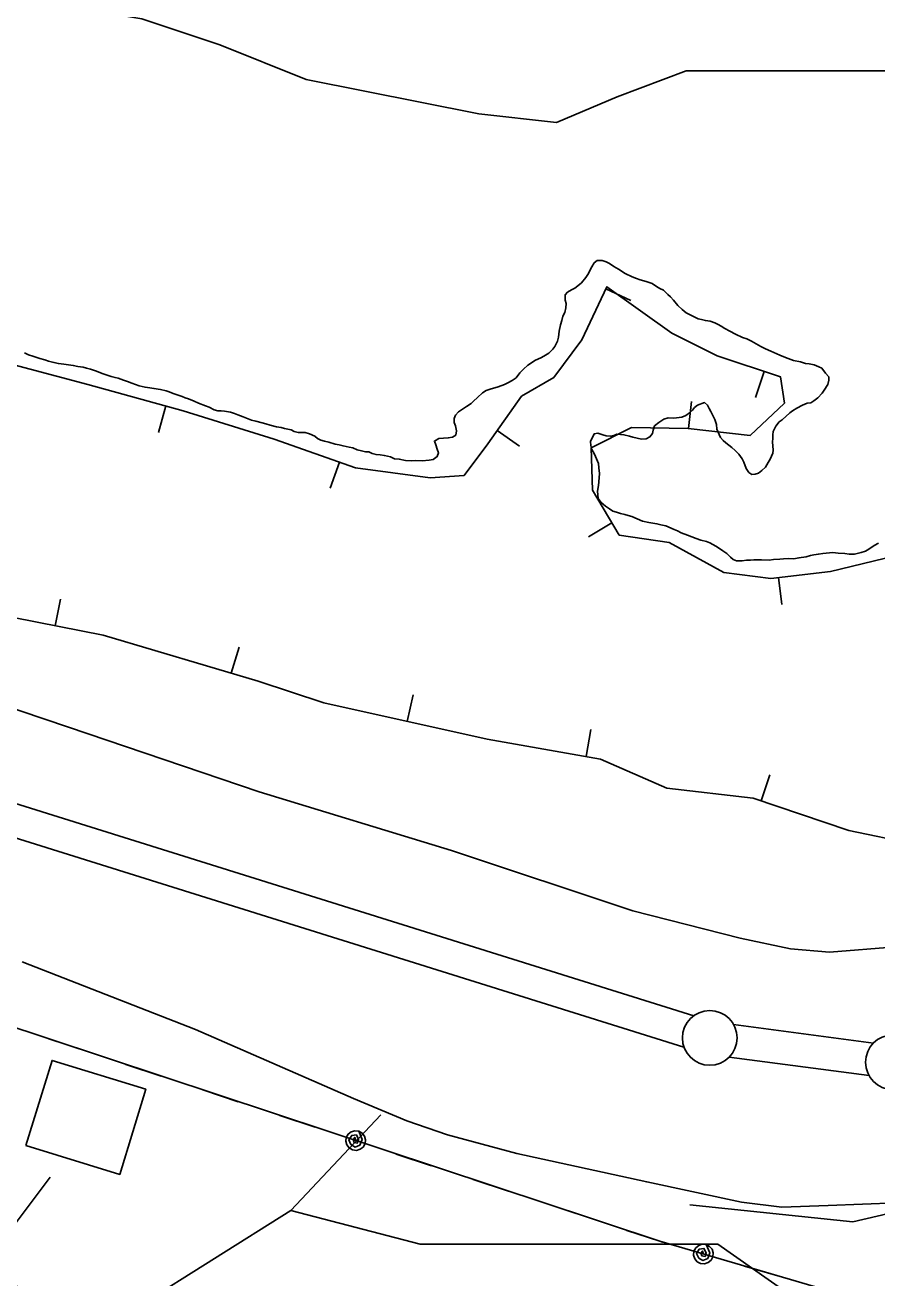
# Model space of a CAD drawing. Extents: x 3187622 to 3225504, y 800805 to 826213.
# Drawn here: x 3210412 to 3211189, y 807454 to 808598 of the extents above; entities that cross this region are included whole.
import ezdxf

# ---------------------------------------------------------------- set-up
doc = ezdxf.new("R2010")
doc.units = 0
for name, color, linetype in [('V-BLDG-OTLN', 7, 'Continuous'), ('V-BORW-LINE', 7, 'Continuous'), ('V-LEVE-TOET', 7, 'Continuous'), ('V-ROAD-CNTR', 7, 'Continuous'), ('V-SITE-VEGE', 7, 'Continuous'), ('V-SURV-LINE', 7, 'Continuous'), ('V-TOPO-SHOR', 7, 'Continuous'), ('V-UTIL-LINE', 7, 'Continuous')]:
    doc.layers.add(name, color=color, linetype=linetype)

msp = doc.modelspace()

# ---------------------------------------------------------------- linework, layer by layer
at = {"layer": 'V-BLDG-OTLN'}
msp.add_lwpolyline([(3210412.4, 807575.1), (3210436.2, 807652.8), (3210521.8, 807626.5), (3210498, 807548.8)], close=True, dxfattribs=at)
at = {"layer": 'V-BORW-LINE'}
for p, q in [((3210941.9, 808357.3), (3210964.6, 808346.7)), ((3211086.5, 808282), (3211078.6, 808258.2)), ((3210540.1, 808250.5), (3210533.5, 808226.3)), ((3211017.4, 808229.7), (3211020.2, 808254.6)), ((3210842.8, 808228.1), (3210863.2, 808213.6)), ((3210698.6, 808199.1), (3210690.2, 808175.5)), ((3210947.4, 808143.8), (3210926, 808131)), ((3211099.7, 808093.8), (3211102.6, 808069)), ((3210439.2, 808049.6), (3210444, 808074.1)), ((3210599.9, 808006.3), (3210607, 808030.3)), ((3210760.4, 807962.4), (3210765.9, 807986.8)), ((3210923.9, 807930.3), (3210928.2, 807954.9)), ((3211083.8, 807889.8), (3211091.7, 807913.5))]:
    msp.add_line(p, q, dxfattribs=at)
for points in [[(3212077.2, 808424.4), (3211949.1, 808354.7), (3211912.2, 808331.1), (3211849.8, 808308.6), (3211822, 808364.5), (3211788.1, 808363.6), (3211762.5, 808291.8), (3211700.4, 808246.3), (3211523.4, 808195.7), (3211347.3, 808149.6), (3211226.2, 808118.3), (3211147.1, 808099.3), (3211092.5, 808093), (3211049.7, 808098.3), (3210999.6, 808125.7), (3210954.2, 808132.5), (3210929.6, 808173.5), (3210928.4, 808212.1), (3210965.3, 808230.8), (3211017.1, 808229.8), (3211073.7, 808223.3)], [(3211073.7, 808223.3), (3211105.2, 808253), (3211101.5, 808277), (3211043.7, 808296.1), (3211002.3, 808316.9), (3210942.9, 808359.3), (3210920.1, 808310.7), (3210894.3, 808276.5), (3210864.9, 808259.3), (3210834.2, 808215.9), (3210812.4, 808186.9), (3210781.6, 808184.9), (3210713.2, 808193.9), (3210639.1, 808220.1), (3210555.8, 808246.1), (3210469, 808270), (3210387.2, 808291.7)], [(3210360.6, 808065.1), (3210482.8, 808041), (3210624.3, 807999.1), (3210684.4, 807979.4), (3210833.4, 807946.2), (3210937, 807928), (3210997.7, 807901.4), (3211076.5, 807892.2), (3211163.8, 807862.8), (3211222.6, 807850.7), (3211312.5, 807852.6), (3211386.4, 807874.7), (3211451.9, 807901.2), (3211584.8, 807940.6), (3211602.5, 807951.5), (3211740.9, 807978.1), (3211815.4, 808007.6), (3211900.9, 808049.5), (3211928.9, 808072.9), (3211955.6, 808109.9), (3212074.3, 808146.8)]]:
    msp.add_lwpolyline(points, dxfattribs=at)
at = {"layer": 'V-LEVE-TOET'}
for points in [[(3212146.5, 808039.7), (3211973.3, 807983.5), (3211811.1, 807928.2), (3211621.5, 807868.7), (3211462.4, 807818.8), (3211315.3, 807777.1), (3211269.7, 807768.8), (3211206.7, 807756.7), (3211146.1, 807751.6), (3211110.6, 807754.6), (3211064.6, 807764.5), (3210966.7, 807789.4), (3210801.1, 807844.5), (3210625.3, 807898), (3210451.3, 807957.2), (3210277.1, 808016)], [(3210408.9, 807742.9), (3210567.3, 807681.2), (3210711.5, 807618), (3210760.1, 807597.8), (3210797.4, 807584.9), (3210860.5, 807567.9), (3210979.2, 807542), (3211065.8, 807523.5), (3211102.5, 807518.9), (3211144.9, 807520.3), (3211207.7, 807522.8), (3211382.3, 807555.8), (3211525.1, 807597.8), (3211734.8, 807661.4), (3211893.6, 807702.3), (3212019.2, 807751.2), (3212141.4, 807793.4)]]:
    msp.add_lwpolyline(points, dxfattribs=at)
at = {"layer": 'V-ROAD-CNTR'}
msp.add_lwpolyline([(3210399.4, 807153), (3210421.4, 807224.1), (3210429.9, 807252.3), (3210433.1, 807267.6), (3210434.6, 807279.5), (3210435.6, 807293.3), (3210435.3, 807309.5), (3210416.7, 807391.4), (3210393.3, 807491.4), (3210434.4, 807546.2)], dxfattribs=at)
at = {"layer": 'V-SITE-VEGE'}
for points in [[(3210328.9, 808635.4), (3210518.3, 808603.8), (3210589.3, 808580.1), (3210668.2, 808548.6), (3210826, 808517), (3210897, 808509.1), (3210952.2, 808532.8), (3211015.3, 808556.5), (3211228.4, 808556.5), (3211291.5, 808572.2), (3211409.8, 808572.2), (3211465.1, 808595.9), (3211512.4, 808619.6), (3211559.7, 808635.4), (3211615, 808659.1), (3211804.3, 808698.5), (3211891.1, 808714.3), (3211946.4, 808738), (3212025.3, 808761.7), (3212104.1, 808777.5)], [(3210898.8, 808313.2), (3210899.2, 808318.8), (3210900.5, 808324.6), (3210901.6, 808328.6), (3210902.6, 808332.4), (3210904.4, 808335.9), (3210905.3, 808339.9), (3210905.8, 808343.9), (3210904.9, 808347), (3210904.7, 808352), (3210907, 808354.3), (3210910.5, 808356.5), (3210913.6, 808358), (3210916.4, 808360), (3210919.7, 808362.9), (3210923.6, 808367.7), (3210925.4, 808370.4), (3210929, 808377.5), (3210931.1, 808381), (3210933.9, 808383.2), (3210938.5, 808383.1), (3210942.2, 808382.1), (3210945.2, 808380.5), (3210949.2, 808377.9), (3210953.5, 808375.3), (3210959.5, 808371.5), (3210965.8, 808368.3), (3210969.8, 808366.8), (3210973.3, 808365.5), (3210978.8, 808364.1), (3210984.1, 808362.3), (3210988.1, 808359.5), (3210991.1, 808357.6), (3210994.6, 808356.1), (3210998.6, 808352.2), (3211000.9, 808350.2), (3211003.6, 808347.1), (3211007.8, 808342), (3211011.6, 808338.4), (3211015.3, 808335.3), (3211026.1, 808330.1), (3211029.4, 808329.3), (3211032.9, 808328.3), (3211037.2, 808327.7), (3211041.4, 808326.4), (3211044.5, 808324.8), (3211047.2, 808323.3), (3211050.5, 808321.2), (3211055, 808318.6), (3211060.2, 808316), (3211066.8, 808312.9), (3211070.8, 808311.6), (3211074.8, 808309.7), (3211083.3, 808304.8), (3211087.6, 808302.7), (3211092.6, 808300.6), (3211100.9, 808296.7), (3211105.9, 808294.7), (3211113.4, 808292), (3211119.7, 808290.7), (3211124.3, 808289.3), (3211127.5, 808288.8), (3211132.1, 808288), (3211136.3, 808286.1), (3211139.1, 808284.8), (3211142.6, 808280.5), (3211145.6, 808276.9), (3211145.5, 808273.9), (3211144.7, 808269.9), (3211141.3, 808264.9), (3211139.3, 808262.1), (3211135.4, 808257.9), (3211131.9, 808255.1), (3211129.1, 808253.2), (3211125.8, 808253), (3211121.5, 808251.2), (3211116.4, 808248.5), (3211112.3, 808246.1), (3211110, 808244.1), (3211102.8, 808237.9), (3211100.3, 808235.9), (3211097.2, 808232.1), (3211094.8, 808227.1), (3211094.3, 808224.1), (3211094.3, 808221.1), (3211094, 808217.5), (3211094.4, 808214), (3211094.6, 808210.2), (3211094.3, 808207.2), (3211092, 808201.7), (3211090.2, 808198.9), (3211087.6, 808194.6), (3211084.5, 808191.4), (3211081.4, 808189.2), (3211078.4, 808188), (3211075.1, 808187.8), (3211072.6, 808189.8), (3211069.9, 808193.4), (3211067.9, 808199.2), (3211066.5, 808202), (3211063.5, 808206.4)], [(3210525.4, 808267), (3210529.2, 808266.4), (3210535.2, 808265.3), (3210540.3, 808264.2), (3210543.3, 808263.2), (3210546.8, 808261.9), (3210551.3, 808260.3), (3210555.1, 808259.2), (3210557.9, 808257.9), (3210560.9, 808256.9), (3210565.9, 808254.8), (3210569.9, 808253), (3210576.4, 808250.6), (3210579.7, 808249.3), (3210584.2, 808247), (3210587.5, 808246.1), (3210590.5, 808245.9), (3210593.6, 808245.8), (3210599.3, 808244.7), (3210602.9, 808243.4), (3210605.9, 808242.4), (3210610.7, 808240.5), (3210615.2, 808238.7), (3210618.2, 808237.6), (3210622.2, 808236.6), (3210628, 808235), (3210631.3, 808234.2), (3210635.5, 808232.8), (3210641.1, 808231.5), (3210645.4, 808230.7), (3210648.6, 808229.9), (3210654.7, 808228.5), (3210657.4, 808227.2), (3210661, 808226.2), (3210667.3, 808226.1), (3210671.3, 808225), (3210676.1, 808222.7), (3210678.6, 808220.6), (3210681.6, 808219.3), (3210685.1, 808218.3), (3210688.9, 808217.4), (3210694.7, 808215.6), (3210698.4, 808214.8), (3210702, 808214), (3210707.5, 808212.9), (3210711, 808212.1), (3210714.8, 808210.5), (3210718.8, 808209.4), (3210722.3, 808208.6), (3210725.6, 808208.6), (3210728.6, 808207), (3210732.1, 808206), (3210735.7, 808205.9), (3210739.7, 808205.1), (3210745.3, 808204), (3210749, 808202.2), (3210753.3, 808201.9), (3210759.1, 808200.5), (3210764.1, 808200.2), (3210768.2, 808200.7), (3210774.2, 808200.3), (3210780.6, 808201), (3210784.1, 808201.5), (3210787.9, 808204.2), (3210789, 808207.7), (3210788, 808211), (3210786.8, 808214.8), (3210785.4, 808218.4), (3210789.4, 808220.8), (3210798, 808221.2), (3210801.8, 808221.9), (3210804.9, 808223.9), (3210805.4, 808227.7), (3210804.5, 808232.2), (3210803.5, 808235.3), (3210803.3, 808239.1), (3210804.6, 808242.1), (3210807.5, 808245.1), (3210814.6, 808249.8), (3210818.9, 808252.7), (3210821.2, 808254.7), (3210824.6, 808258), (3210829.2, 808262.4), (3210832.5, 808264.4), (3210836.3, 808265.9), (3210843.6, 808268), (3210849.5, 808270), (3210852.5, 808271.5), (3210856.3, 808273.7), (3210859.9, 808276.1), (3210863.5, 808280.6), (3210866.6, 808283.9), (3210870.7, 808287.6), (3210877.6, 808292.3), (3210882.4, 808294.5), (3210885.4, 808296), (3210889.8, 808298.7), (3210893.6, 808302.2), (3210895.4, 808304.7), (3210897.8, 808309.5), (3210898.8, 808313.2)], [(3210411, 808298.9), (3210414.7, 808297.1), (3210418.7, 808295.8), (3210425, 808293.9), (3210429.6, 808292.6), (3210433.1, 808291.3), (3210437.9, 808290.2), (3210442.1, 808289.1), (3210446.9, 808288.5), (3210451.2, 808288), (3210455.5, 808287.4), (3210459.8, 808286.6), (3210464.6, 808285.8), (3210467.8, 808285), (3210471.4, 808283.9), (3210476.9, 808282.3), (3210481.9, 808280.2), (3210490.2, 808277.3), (3210493.7, 808276.3), (3210496.7, 808275.7), (3210501.5, 808273.9), (3210505, 808272.8), (3210509.1, 808271.2), (3210515.8, 808268.9), (3210521.1, 808267.5), (3210525.4, 808267)], [(3211063.5, 808206.4), (3211060, 808209.9), (3211057, 808212.5), (3211051.5, 808216.9), (3211049, 808218.9), (3211046.5, 808221.5), (3211043.4, 808229.1), (3211042.9, 808233.4), (3211041.5, 808238.2), (3211037.8, 808245.4), (3211036.3, 808248.2), (3211034.6, 808251.2), (3211032.1, 808253.5), (3211025.5, 808251.1), (3211022.9, 808249.1), (3211021.1, 808246.6), (3211018.3, 808244.1), (3211015, 808241.6), (3211011.4, 808240.2), (3211006.4, 808239.5), (3211003.3, 808239.3), (3210998.8, 808239.6), (3210995, 808238.4), (3210990.2, 808235.2), (3210986.3, 808232.2), (3210985, 808228.4), (3210984.5, 808225.4), (3210982.1, 808222.1), (3210978.6, 808220.4), (3210974.5, 808220), (3210970.5, 808221.1), (3210966.5, 808221.9), (3210963.5, 808222.9), (3210958.4, 808224.2), (3210951.9, 808224.6), (3210949.1, 808223.4), (3210946, 808222.7), (3210942.3, 808223.2), (3210939.2, 808224), (3210934.7, 808225.6), (3210931.2, 808224.9), (3210928, 808217.9), (3210928.2, 808214.3), (3210929.2, 808210.8), (3210931.7, 808206.4), (3210935.1, 808197.8), (3210935.5, 808194), (3210936, 808188.7), (3210935.9, 808184.9), (3210935.3, 808177.9), (3210934.2, 808172.6), (3210934.9, 808166), (3210937.4, 808162.7), (3210941.6, 808158.8), (3210945.1, 808156.5), (3210948.4, 808154.4), (3210951.6, 808153.4), (3210955.4, 808152.1), (3210959.2, 808151.3), (3210962.2, 808150.5), (3210965.7, 808149.4), (3210975.5, 808145.2), (3210981.3, 808143.9), (3210988.6, 808142.8), (3210992.1, 808142), (3210996.7, 808141.1), (3211004.2, 808137.7), (3211007.2, 808136.4), (3211010.7, 808134.6), (3211016.5, 808132.3), (3211024.3, 808129.4), (3211028.8, 808128), (3211033.8, 808126.7), (3211036.8, 808125.4), (3211042.4, 808122.3), (3211045.6, 808120.2), (3211048.6, 808118.2), (3211052.4, 808115.6), (3211055.6, 808112.3), (3211058.1, 808110.2), (3211061.1, 808108.9), (3211066.4, 808109.1), (3211070.5, 808109.5), (3211074, 808109.7), (3211077, 808109.9), (3211080.6, 808109.9), (3211083.9, 808109.8), (3211091.2, 808109.7), (3211095, 808110.2), (3211100.8, 808110.4), (3211104.1, 808110.8), (3211108.6, 808111), (3211113.7, 808110.9), (3211118.2, 808111.6), (3211124.8, 808112.8), (3211128.9, 808114), (3211131.9, 808114.5), (3211136, 808115.2), (3211140, 808115.6), (3211149.1, 808116.5), (3211154.1, 808115.9)], [(3211154.1, 808115.9), (3211160.2, 808115.6), (3211164.2, 808115), (3211169, 808115.2), (3211175.1, 808116.6), (3211178.9, 808117.9), (3211182, 808119.8), (3211186.8, 808123), (3211190.9, 808125)]]:
    msp.add_lwpolyline(points, dxfattribs=at)
at = {"layer": 'V-SURV-LINE'}
for points in [[(3209075.5, 808302.8), (3211022.2, 807693.6)], [(3211013.2, 807665), (3209066.6, 808274.2)], [(3211058.6, 807685.6), (3211186.3, 807668.7)], [(3211182.3, 807639), (3211054.6, 807655.9)]]:
    msp.add_lwpolyline(points, dxfattribs=at)
for centre in [(3211036.8, 807673.4), (3211204.1, 807651.2)]:
    msp.add_circle(centre, 25, dxfattribs=at)
at = {"layer": 'V-TOPO-SHOR'}
for p, q in [((3210654.2, 807515.9), (3210736.3, 807603.1)), ((3210433.6, 807377.3), (3210654.2, 807515.9))]:
    msp.add_line(p, q, dxfattribs=at)
for points in [[(3211762.7, 807669.9), (3211377.8, 807541.6), (3211234.1, 807521), (3211167.4, 807505.6), (3211018.6, 807521)], [(3210654.2, 807515.9), (3210772.3, 807485.1), (3211044.2, 807485.1), (3211234.1, 807351.7), (3211275.2, 807372.2), (3211300.8, 807372.2)]]:
    msp.add_lwpolyline(points, dxfattribs=at)
at = {"layer": 'V-UTIL-LINE'}
for points in [[(3199923.1, 813594.5), (3200640, 812717.8), (3202006.1, 811098.7), (3203128.7, 810686.1), (3203334.1, 810414.1), (3203687.1, 810134), (3205008, 808523.1), (3206197, 808326.5), (3208534.5, 807926.9), (3209217.7, 808075.2), (3210991.3, 807487.7), (3211714.8, 807276.3), (3211555.1, 806654.5), (3211454.6, 806207.4)], [(3210433.4, 807672.5), (3210465.7, 807661.8)], [(3210503.7, 807649.2), (3210536, 807638.5)], [(3210573.9, 807625.9), (3210606.2, 807615.2)], [(3210644.2, 807602.7), (3210676.5, 807592)], [(3210713.5, 807579.7), (3210712.7, 807582.5), (3210711.2, 807580.6), (3210712.1, 807578), (3210714.9, 807577.4), (3210716.1, 807580.6), (3210714.1, 807584.8), (3210709.9, 807584.4), (3210707.2, 807580.3), (3210709, 807576.1), (3210712.9, 807573.8), (3210717.4, 807575.6), (3210719.4, 807580.7), (3210716.3, 807588.2), (3210712.8, 807588.7), (3210709.4, 807587.7), (3210706.7, 807585.6), (3210704.9, 807582.5), (3210704.5, 807579), (3210705.4, 807575.7), (3210707.6, 807572.9), (3210710.7, 807571.2), (3210714.1, 807570.7), (3210717.5, 807571.7), (3210720.3, 807573.8), (3210722, 807576.9), (3210722.5, 807580.4), (3210721.5, 807583.7), (3210719.4, 807586.5), (3210716.3, 807588.2)], [(3210750.5, 807567.4), (3210782.8, 807556.7)], [(3210820.7, 807544.2), (3210853, 807533.5)], [(3210891, 807520.9), (3210923.3, 807510.2)], [(3210961.2, 807497.6), (3210991.3, 807487.7), (3210993.5, 807487)], [(3211031, 807476.1), (3211030.1, 807478.8), (3211028.7, 807476.9), (3211029.6, 807474.4), (3211032.5, 807473.9), (3211033.6, 807477.1), (3211031.5, 807481.2), (3211027.2, 807480.6), (3211024.7, 807476.5), (3211026.7, 807472.4), (3211030.6, 807470.2), (3211035, 807472.1), (3211036.9, 807477.3), (3211033.5, 807484.7), (3211030, 807485), (3211026.7, 807484), (3211024, 807481.7), (3211022.3, 807478.6), (3211022, 807475.1), (3211023.1, 807471.8), (3211025.3, 807469.1), (3211028.5, 807467.4), (3211032, 807467.1), (3211035.3, 807468.2), (3211038, 807470.4), (3211039.6, 807473.6), (3211039.9, 807477.1), (3211038.9, 807480.4), (3211036.6, 807483.1), (3211033.5, 807484.7)], [(3211068.4, 807465.1), (3211101, 807455.6)]]:
    msp.add_lwpolyline(points, dxfattribs=at)

doc.saveas('drawing.dxf')
